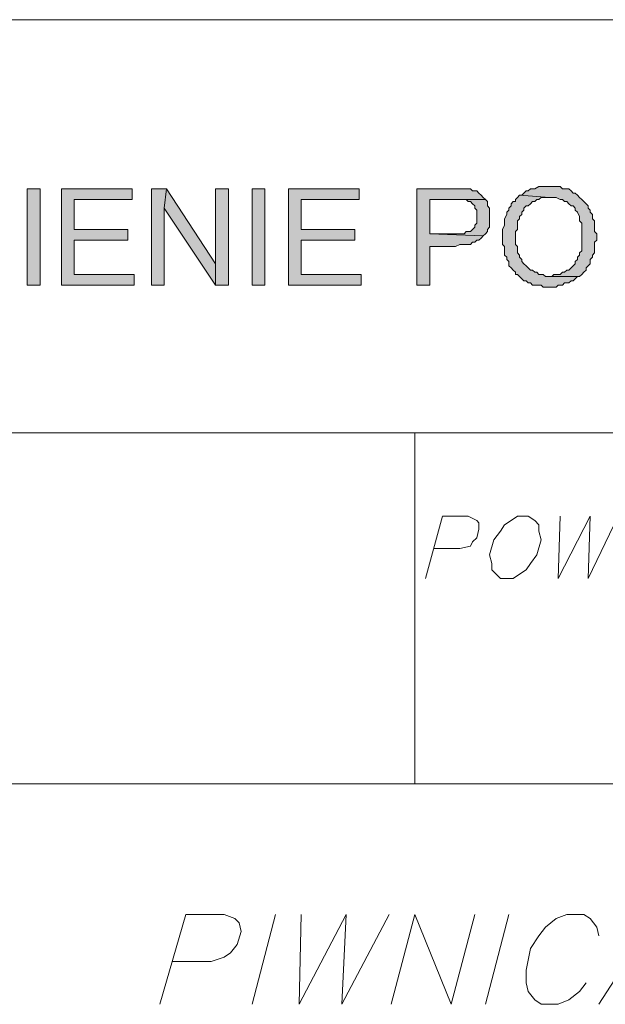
# Model space of a CAD drawing. Header units: inches. Extents: x 1504 to 12593, y -807 to 3183.
# Tile 266 of 271: x 7567 to 7683, y 2741 to 2935. Entities that reach past the tile are written whole.
import ezdxf

# ---------------------------------------------------------------- set-up
doc = ezdxf.new("R2010")
doc.units = ezdxf.units.IN
doc.header["$MEASUREMENT"] = 0
for name, color, linetype in [('at_Entity', 7, 'Continuous'), ('at_Rect', 7, 'Continuous'), ('at_Solid', 7, 'Continuous')]:
    doc.layers.add(name, color=color, linetype=linetype)

msp = doc.modelspace()

# ---------------------------------------------------------------- hatches: boundary and pattern name
at = {"layer": 'at_Solid', "lineweight": 15}
for points in [[(7571.23, 2882.63), (7571.23, 2901.64), (7568.7, 2901.64), (7568.7, 2882.63)], [(7589.39, 2901.63), (7575.45, 2901.63), (7575.45, 2882.63), (7589.82, 2882.63), (7589.82, 2884.74), (7577.99, 2884.74), (7577.99, 2891.5), (7588.55, 2891.5), (7588.55, 2893.61), (7577.99, 2893.61), (7577.99, 2899.53), (7589.39, 2899.53)], [(7596.15, 2901.63), (7593.19, 2901.63), (7593.19, 2882.63), (7595.73, 2882.63), (7595.73, 2897.84)], [(7596.15, 2901.63), (7595.73, 2897.84), (7605.87, 2882.63), (7605.87, 2886.85)], [(7608.4, 2901.63), (7605.87, 2901.63), (7605.87, 2882.63), (7608.4, 2882.63)], [(7615.58, 2882.63), (7615.58, 2901.64), (7613.05, 2901.64), (7613.05, 2882.63)], [(7634.17, 2901.63), (7620.23, 2901.63), (7620.23, 2882.63), (7634.59, 2882.63), (7634.59, 2884.74), (7622.76, 2884.74), (7622.76, 2891.5), (7633.32, 2891.5), (7633.32, 2893.61), (7622.76, 2893.61), (7622.76, 2899.53), (7634.17, 2899.53)], [(7652.75, 2901.63), (7645.57, 2901.63), (7645.57, 2882.63), (7648.11, 2882.63), (7648.11, 2890.23), (7653.18, 2890.23), (7654.02, 2890.66), (7656.13, 2890.66), (7656.55, 2891.07), (7656.98, 2891.07), (7657.4, 2891.5), (7657.82, 2891.5), (7658.25, 2891.92), (7658.67, 2892.34), (7648.11, 2892.76), (7648.11, 2899.53), (7659.09, 2899.53), (7658.67, 2899.94), (7658.25, 2900.37), (7657.82, 2900.79), (7657.4, 2901.21), (7656.55, 2901.21), (7656.13, 2901.63), (7653.18, 2901.63)], [(7671.76, 2902.06), (7669.65, 2902.06), (7668.81, 2901.63), (7667.96, 2901.63), (7667.54, 2901.21), (7667.11, 2901.21), (7666.69, 2900.79), (7666.27, 2900.37), (7665.85, 2900.37), (7671.76, 2899.94), (7673.03, 2899.94), (7673.87, 2899.53), (7674.3, 2899.53), (7674.72, 2899.1), (7675.14, 2899.1), (7675.56, 2898.68), (7675.99, 2898.25), (7676.41, 2898.25), (7676.83, 2897.84), (7676.83, 2897.41), (7677.25, 2896.99), (7677.67, 2896.14), (7677.67, 2895.3), (7678.1, 2894.88), (7678.1, 2889.39), (7677.67, 2888.97), (7677.67, 2888.54), (7677.25, 2888.12), (7677.25, 2887.69), (7676.83, 2887.27), (7676.83, 2886.85), (7676.41, 2886.43), (7675.99, 2886.01), (7675.56, 2885.58), (7675.14, 2885.58), (7674.72, 2885.16), (7674.3, 2885.16), (7673.87, 2884.74), (7672.61, 2884.74), (7672.18, 2884.32), (7671.76, 2884.32), (7677.67, 2884.32), (7678.1, 2884.74), (7678.52, 2885.16), (7678.94, 2885.58), (7678.94, 2886.01), (7679.36, 2886.43), (7679.79, 2886.85), (7679.79, 2887.69), (7680.21, 2888.12), (7680.21, 2888.54), (7680.63, 2888.97), (7680.63, 2891.07), (7681.05, 2891.5), (7681.05, 2892.76), (7680.63, 2893.19), (7680.63, 2895.3), (7680.21, 2895.72), (7680.21, 2896.57), (7679.79, 2896.99), (7679.79, 2897.41), (7679.36, 2897.84), (7679.36, 2898.25), (7678.94, 2898.68), (7678.52, 2899.1), (7678.1, 2899.53), (7677.67, 2899.94), (7677.25, 2900.37), (7676.83, 2900.79), (7676.41, 2900.79), (7675.99, 2901.21), (7675.56, 2901.63), (7674.3, 2901.63), (7673.87, 2902.06), (7672.18, 2902.06)], [(7659.09, 2899.53), (7652.75, 2899.53), (7655.29, 2899.53), (7655.71, 2899.1), (7656.13, 2899.1), (7656.55, 2898.68), (7656.98, 2898.25), (7656.98, 2897.84), (7657.4, 2897.41), (7657.4, 2894.88), (7656.98, 2894.45), (7656.98, 2894.03), (7656.55, 2893.61), (7656.13, 2893.19), (7655.29, 2893.19), (7654.87, 2892.76), (7648.11, 2892.76), (7658.67, 2892.34), (7659.09, 2892.76), (7659.51, 2893.19), (7659.51, 2893.61), (7659.93, 2894.03), (7659.93, 2896.14), (7659.93, 2897.84), (7659.51, 2898.25), (7659.51, 2899.1)], [(7665.85, 2900.37), (7665.43, 2899.94), (7665, 2899.53), (7665, 2899.1), (7664.58, 2899.1), (7664.16, 2898.68), (7664.16, 2898.25), (7663.74, 2897.84), (7663.74, 2897.41), (7663.31, 2896.99), (7663.31, 2896.57), (7662.89, 2895.72), (7662.89, 2894.45), (7662.47, 2893.61), (7662.47, 2891.92), (7662.47, 2890.66), (7662.89, 2890.23), (7662.89, 2888.54), (7663.31, 2888.12), (7663.31, 2887.69), (7663.74, 2887.27), (7663.74, 2886.43), (7664.16, 2886.01), (7664.58, 2885.58), (7665, 2885.16), (7665, 2884.74), (7665.43, 2884.74), (7665.85, 2884.32), (7666.27, 2883.89), (7666.69, 2883.47), (7667.11, 2883.47), (7667.54, 2883.05), (7667.96, 2883.05), (7668.38, 2882.63), (7670.07, 2882.63), (7670.49, 2882.2), (7673.03, 2882.2), (7673.45, 2882.63), (7674.3, 2882.63), (7674.72, 2883.05), (7675.56, 2883.05), (7675.99, 2883.47), (7676.41, 2883.47), (7676.83, 2883.89), (7677.25, 2884.32), (7677.67, 2884.32), (7670.92, 2884.32), (7670.49, 2884.74), (7669.65, 2884.74), (7669.23, 2885.16), (7668.81, 2885.16), (7668.38, 2885.58), (7667.96, 2885.58), (7667.54, 2886.01), (7667.11, 2886.43), (7666.69, 2886.85), (7666.27, 2887.27), (7666.27, 2887.69), (7665.85, 2888.12), (7665.85, 2888.54), (7665.43, 2888.97), (7665.43, 2890.23), (7665, 2890.66), (7665, 2893.19), (7665.43, 2893.61), (7665.43, 2895.3), (7665.85, 2895.72), (7665.85, 2896.14), (7666.27, 2896.57), (7666.27, 2896.99), (7666.69, 2897.41), (7666.69, 2897.84), (7667.11, 2898.25), (7667.54, 2898.25), (7667.96, 2898.68), (7668.38, 2899.1), (7668.81, 2899.1), (7669.23, 2899.53), (7669.65, 2899.53), (7670.07, 2899.94), (7671.76, 2899.94)]]:
    msp.add_hatch(color=7, dxfattribs=at).paths.add_polyline_path(points)

# ---------------------------------------------------------------- linework, layer by layer
at = {"layer": 'at_Entity', "color": 7, "lineweight": 15}
for p, q in [((7295.82, 2935.01), (7994.05, 2935.01)), ((7589.39, 2901.63), (7575.45, 2901.63)), ((7575.45, 2901.63), (7575.45, 2882.63)), ((7589.39, 2899.53), (7589.39, 2901.63)), ((7596.15, 2901.63), (7593.19, 2901.63)), ((7593.19, 2901.63), (7593.19, 2882.63)), ((7595.73, 2897.84), (7596.15, 2901.63)), ((7596.15, 2901.63), (7595.73, 2897.84)), ((7605.87, 2886.85), (7596.15, 2901.63)), ((7608.4, 2901.63), (7605.87, 2901.63)), ((7605.87, 2901.63), (7605.87, 2882.63)), ((7608.4, 2882.63), (7608.4, 2901.63)), ((7634.17, 2901.63), (7620.23, 2901.63)), ((7620.23, 2901.63), (7620.23, 2882.63)), ((7634.17, 2899.53), (7634.17, 2901.63)), ((7652.75, 2901.63), (7645.57, 2901.63)), ((7645.57, 2901.63), (7645.57, 2882.63)), ((7653.18, 2901.63), (7652.75, 2901.63)), ((7656.13, 2901.63), (7653.18, 2901.63)), ((7656.55, 2901.21), (7656.13, 2901.63)), ((7657.4, 2901.21), (7656.55, 2901.21)), ((7657.82, 2900.79), (7657.4, 2901.21)), ((7667.11, 2901.21), (7666.69, 2900.79)), ((7667.54, 2901.21), (7667.11, 2901.21)), ((7667.96, 2901.63), (7667.54, 2901.21)), ((7668.81, 2901.63), (7667.96, 2901.63)), ((7669.65, 2902.06), (7668.81, 2901.63)), ((7671.76, 2902.06), (7669.65, 2902.06)), ((7672.18, 2902.06), (7671.76, 2902.06)), ((7673.87, 2902.06), (7672.18, 2902.06)), ((7674.3, 2901.63), (7673.87, 2902.06)), ((7675.56, 2901.63), (7674.3, 2901.63)), ((7675.99, 2901.21), (7675.56, 2901.63)), ((7676.41, 2900.79), (7675.99, 2901.21)), ((7577.99, 2893.61), (7577.99, 2899.53)), ((7577.99, 2899.53), (7589.39, 2899.53)), ((7622.76, 2893.61), (7622.76, 2899.53)), ((7622.76, 2899.53), (7634.17, 2899.53)), ((7648.11, 2892.76), (7648.11, 2899.53)), ((7648.11, 2899.53), (7659.09, 2899.53)), ((7659.09, 2899.53), (7652.75, 2899.53)), ((7652.75, 2899.53), (7655.29, 2899.53)), ((7655.29, 2899.53), (7655.71, 2899.1)), ((7655.71, 2899.1), (7656.13, 2899.1)), ((7656.13, 2899.1), (7656.55, 2898.68)), ((7658.25, 2900.37), (7657.82, 2900.79)), ((7657.82, 2900.79), (7657.82, 2900.79)), ((7658.67, 2899.94), (7658.25, 2900.37)), ((7659.09, 2899.53), (7658.67, 2899.94)), ((7659.51, 2899.1), (7659.09, 2899.53)), ((7659.51, 2898.25), (7659.51, 2899.1)), ((7664.58, 2899.1), (7664.16, 2898.68)), ((7665, 2899.1), (7664.58, 2899.1)), ((7665.43, 2899.94), (7665, 2899.53)), ((7665, 2899.53), (7665, 2899.1)), ((7665.85, 2900.37), (7665.43, 2899.94)), ((7671.76, 2899.94), (7665.85, 2900.37)), ((7666.27, 2900.37), (7665.85, 2900.37)), ((7665.85, 2900.37), (7671.76, 2899.94)), ((7666.69, 2900.79), (7666.27, 2900.37)), ((7667.96, 2898.68), (7668.38, 2899.1)), ((7668.38, 2899.1), (7668.81, 2899.1)), ((7668.81, 2899.1), (7669.23, 2899.53)), ((7669.23, 2899.53), (7669.65, 2899.53)), ((7669.65, 2899.53), (7670.07, 2899.94)), ((7670.07, 2899.94), (7671.76, 2899.94)), ((7671.76, 2899.94), (7673.03, 2899.94)), ((7673.03, 2899.94), (7673.87, 2899.53)), ((7673.87, 2899.53), (7674.3, 2899.53)), ((7674.3, 2899.53), (7674.72, 2899.1)), ((7674.72, 2899.1), (7675.14, 2899.1)), ((7675.14, 2899.1), (7675.56, 2898.68)), ((7676.83, 2900.79), (7676.41, 2900.79)), ((7677.25, 2900.37), (7676.83, 2900.79)), ((7677.67, 2899.94), (7677.25, 2900.37)), ((7678.1, 2899.53), (7677.67, 2899.94)), ((7678.52, 2899.1), (7678.1, 2899.53)), ((7678.94, 2898.68), (7678.52, 2899.1)), ((7595.73, 2882.63), (7595.73, 2897.84)), ((7595.73, 2897.84), (7605.87, 2882.63)), ((7656.55, 2898.68), (7656.98, 2898.25)), ((7656.98, 2898.25), (7656.98, 2897.84)), ((7656.98, 2897.84), (7657.4, 2897.41)), ((7657.4, 2897.41), (7657.4, 2894.88)), ((7659.93, 2897.84), (7659.51, 2898.25)), ((7659.93, 2896.14), (7659.93, 2897.84)), ((7663.74, 2897.41), (7663.31, 2896.99)), ((7664.16, 2898.25), (7663.74, 2897.84)), ((7663.74, 2897.84), (7663.74, 2897.41)), ((7664.16, 2898.68), (7664.16, 2898.25)), ((7666.27, 2896.99), (7666.69, 2897.41)), ((7666.69, 2897.84), (7667.11, 2898.25)), ((7666.69, 2897.41), (7666.69, 2897.84)), ((7667.11, 2898.25), (7667.54, 2898.25)), ((7667.54, 2898.25), (7667.96, 2898.68)), ((7675.56, 2898.68), (7675.99, 2898.25)), ((7675.99, 2898.25), (7676.41, 2898.25)), ((7676.41, 2898.25), (7676.83, 2897.84)), ((7676.83, 2897.84), (7676.83, 2897.41)), ((7676.83, 2897.41), (7677.25, 2896.99)), ((7679.36, 2898.25), (7678.94, 2898.68)), ((7679.36, 2897.84), (7679.36, 2898.25)), ((7679.79, 2897.41), (7679.36, 2897.84)), ((7679.79, 2896.99), (7679.79, 2897.41)), ((7679.79, 2897.41), (7679.79, 2897.41)), ((7659.93, 2894.03), (7659.93, 2896.14)), ((7663.31, 2896.57), (7662.89, 2895.72)), ((7662.89, 2895.72), (7662.89, 2894.45)), ((7663.31, 2896.99), (7663.31, 2896.57)), ((7665.43, 2895.3), (7665.85, 2895.72)), ((7665.43, 2893.61), (7665.43, 2895.3)), ((7665.85, 2896.14), (7666.27, 2896.57)), ((7665.85, 2895.72), (7665.85, 2896.14)), ((7666.27, 2896.57), (7666.27, 2896.99)), ((7677.25, 2896.99), (7677.67, 2896.14)), ((7677.67, 2896.14), (7677.67, 2895.3)), ((7677.67, 2895.3), (7678.1, 2894.88)), ((7680.21, 2896.57), (7679.79, 2896.99)), ((7680.21, 2895.72), (7680.21, 2896.57)), ((7680.63, 2895.3), (7680.21, 2895.72)), ((7680.63, 2893.19), (7680.63, 2895.3)), ((7588.55, 2893.61), (7577.99, 2893.61)), ((7588.55, 2891.5), (7588.55, 2893.61)), ((7633.32, 2893.61), (7622.76, 2893.61)), ((7633.32, 2891.5), (7633.32, 2893.61)), ((7656.55, 2893.61), (7656.13, 2893.19)), ((7656.98, 2894.03), (7656.55, 2893.61)), ((7656.55, 2893.61), (7656.55, 2893.61)), ((7657.4, 2894.88), (7656.98, 2894.45)), ((7656.98, 2894.45), (7656.98, 2894.03)), ((7659.51, 2893.61), (7659.93, 2894.03)), ((7659.51, 2893.19), (7659.51, 2893.61)), ((7662.89, 2894.45), (7662.47, 2893.61)), ((7662.47, 2893.61), (7662.47, 2891.92)), ((7665, 2893.19), (7665.43, 2893.61)), ((7678.1, 2894.88), (7678.1, 2889.39)), ((7577.99, 2884.74), (7577.99, 2891.5)), ((7577.99, 2891.5), (7588.55, 2891.5)), ((7622.76, 2884.74), (7622.76, 2891.5)), ((7622.76, 2891.5), (7633.32, 2891.5)), ((7654.87, 2892.76), (7648.11, 2892.76)), ((7648.11, 2892.76), (7658.67, 2892.34)), ((7658.67, 2892.34), (7648.11, 2892.76)), ((7655.29, 2893.19), (7654.87, 2892.76)), ((7656.13, 2893.19), (7655.29, 2893.19)), ((7656.98, 2891.07), (7657.4, 2891.5)), ((7657.4, 2891.5), (7657.82, 2891.5)), ((7657.82, 2891.5), (7658.25, 2891.92)), ((7658.25, 2891.92), (7658.67, 2892.34)), ((7658.67, 2892.34), (7659.09, 2892.76)), ((7658.67, 2892.34), (7658.67, 2892.34)), ((7659.09, 2892.76), (7659.51, 2893.19)), ((7662.47, 2891.92), (7662.47, 2890.66)), ((7665, 2890.66), (7665, 2893.19)), ((7681.05, 2892.76), (7680.63, 2893.19)), ((7680.63, 2891.07), (7681.05, 2891.5)), ((7681.05, 2891.5), (7681.05, 2892.76)), ((7648.11, 2882.63), (7648.11, 2890.23)), ((7648.11, 2890.23), (7653.18, 2890.23)), ((7653.18, 2890.23), (7654.02, 2890.66)), ((7654.02, 2890.66), (7656.13, 2890.66)), ((7656.13, 2890.66), (7656.55, 2891.07)), ((7656.55, 2891.07), (7656.98, 2891.07)), ((7662.47, 2890.66), (7662.89, 2890.23)), ((7662.89, 2890.23), (7662.89, 2888.54)), ((7665.43, 2890.23), (7665, 2890.66)), ((7665.43, 2888.97), (7665.43, 2890.23)), ((7678.1, 2889.39), (7677.67, 2888.97)), ((7680.63, 2888.97), (7680.63, 2891.07)), ((7662.89, 2888.54), (7663.31, 2888.12)), ((7663.31, 2888.12), (7663.31, 2887.69)), ((7663.31, 2887.69), (7663.74, 2887.27)), ((7665.85, 2888.54), (7665.43, 2888.97)), ((7665.85, 2888.12), (7665.85, 2888.54)), ((7666.27, 2887.69), (7665.85, 2888.12)), ((7666.27, 2887.27), (7666.27, 2887.69)), ((7677.25, 2887.69), (7676.83, 2887.27)), ((7677.67, 2888.54), (7677.25, 2888.12)), ((7677.25, 2888.12), (7677.25, 2887.69)), ((7677.67, 2888.97), (7677.67, 2888.54)), ((7679.79, 2887.69), (7680.21, 2888.12)), ((7679.79, 2886.85), (7679.79, 2887.69)), ((7680.21, 2888.54), (7680.63, 2888.97)), ((7680.21, 2888.12), (7680.21, 2888.54)), ((7605.87, 2882.63), (7605.87, 2886.85)), ((7663.74, 2887.27), (7663.74, 2886.43)), ((7663.74, 2886.43), (7664.16, 2886.01)), ((7664.16, 2886.01), (7664.58, 2885.58)), ((7664.58, 2885.58), (7665, 2885.16)), ((7666.69, 2886.85), (7666.27, 2887.27)), ((7667.11, 2886.43), (7666.69, 2886.85)), ((7667.54, 2886.01), (7667.11, 2886.43)), ((7667.11, 2886.43), (7667.11, 2886.43)), ((7667.96, 2885.58), (7667.54, 2886.01)), ((7668.38, 2885.58), (7667.96, 2885.58)), ((7668.81, 2885.16), (7668.38, 2885.58)), ((7675.14, 2885.58), (7674.72, 2885.16)), ((7675.56, 2885.58), (7675.14, 2885.58)), ((7675.99, 2886.01), (7675.56, 2885.58)), ((7676.41, 2886.43), (7675.99, 2886.01)), ((7676.83, 2886.85), (7676.41, 2886.43)), ((7676.41, 2886.43), (7676.41, 2886.43)), ((7676.83, 2887.27), (7676.83, 2886.85)), ((7678.52, 2885.16), (7678.94, 2885.58)), ((7678.94, 2886.01), (7679.36, 2886.43)), ((7678.94, 2885.58), (7678.94, 2886.01)), ((7679.36, 2886.43), (7679.79, 2886.85)), ((7589.82, 2884.74), (7577.99, 2884.74)), ((7589.82, 2882.63), (7589.82, 2884.74)), ((7634.59, 2884.74), (7622.76, 2884.74)), ((7634.59, 2882.63), (7634.59, 2884.74)), ((7665, 2885.16), (7665, 2884.74)), ((7665, 2884.74), (7665.43, 2884.74)), ((7665.43, 2884.74), (7665.85, 2884.32)), ((7665.85, 2884.32), (7666.27, 2883.89)), ((7666.27, 2883.89), (7666.69, 2883.47)), ((7669.23, 2885.16), (7668.81, 2885.16)), ((7669.65, 2884.74), (7669.23, 2885.16)), ((7670.49, 2884.74), (7669.65, 2884.74)), ((7670.92, 2884.32), (7670.49, 2884.74)), ((7677.67, 2884.32), (7670.92, 2884.32)), ((7672.18, 2884.32), (7671.76, 2884.32)), ((7671.76, 2884.32), (7677.67, 2884.32)), ((7672.61, 2884.74), (7672.18, 2884.32)), ((7673.87, 2884.74), (7672.61, 2884.74)), ((7674.3, 2885.16), (7673.87, 2884.74)), ((7674.72, 2885.16), (7674.3, 2885.16)), ((7676.41, 2883.47), (7676.83, 2883.89)), ((7676.83, 2883.89), (7677.25, 2884.32)), ((7677.25, 2884.32), (7677.67, 2884.32)), ((7677.67, 2884.32), (7678.1, 2884.74)), ((7678.1, 2884.74), (7678.52, 2885.16)), ((7575.45, 2882.63), (7589.82, 2882.63)), ((7593.19, 2882.63), (7595.73, 2882.63)), ((7605.87, 2882.63), (7608.4, 2882.63)), ((7620.23, 2882.63), (7634.59, 2882.63)), ((7645.57, 2882.63), (7648.11, 2882.63)), ((7666.69, 2883.47), (7667.11, 2883.47)), ((7667.11, 2883.47), (7667.54, 2883.05)), ((7667.54, 2883.05), (7667.96, 2883.05)), ((7667.96, 2883.05), (7668.38, 2882.63)), ((7668.38, 2882.63), (7670.07, 2882.63)), ((7670.07, 2882.63), (7670.49, 2882.2)), ((7670.49, 2882.2), (7673.03, 2882.2)), ((7673.03, 2882.2), (7673.45, 2882.63)), ((7673.45, 2882.63), (7674.3, 2882.63)), ((7674.3, 2882.63), (7674.72, 2883.05)), ((7674.72, 2883.05), (7675.56, 2883.05)), ((7675.56, 2883.05), (7675.99, 2883.47)), ((7675.99, 2883.47), (7676.41, 2883.47)), ((7295.82, 2853.48), (7994.05, 2853.48)), ((7645.15, 2853.48), (7645.15, 2784.21)), ((7647.26, 2824.76), (7650.64, 2837.01)), ((7650.64, 2837.01), (7655.71, 2837.01)), ((7655.71, 2837.01), (7657.4, 2836.16)), ((7665.43, 2837.01), (7664.16, 2836.16)), ((7667.54, 2837.01), (7665.43, 2837.01)), ((7668.81, 2836.16), (7667.54, 2837.01)), ((7673.87, 2837.01), (7673.45, 2824.76)), ((7673.45, 2824.76), (7679.79, 2837.01)), ((7679.79, 2837.01), (7679.36, 2824.76)), ((7679.36, 2824.76), (7685.28, 2837.01)), ((7657.4, 2836.16), (7657.82, 2835.74)), ((7657.82, 2835.74), (7657.82, 2834.47)), ((7662.89, 2835.32), (7662.05, 2834.05)), ((7664.16, 2836.16), (7662.89, 2835.32)), ((7669.65, 2835.32), (7668.81, 2836.16)), ((7669.65, 2834.05), (7669.65, 2835.32)), ((7657.82, 2834.47), (7657.4, 2832.78)), ((7662.05, 2834.05), (7660.78, 2832.36)), ((7670.07, 2832.36), (7669.65, 2834.05)), ((7656.13, 2831.1), (7654.02, 2830.67)), ((7656.55, 2831.94), (7656.13, 2831.1)), ((7657.4, 2832.78), (7656.55, 2831.94)), ((7660.78, 2832.36), (7659.93, 2829.41)), ((7669.23, 2829.41), (7670.07, 2832.36)), ((7654.02, 2830.67), (7648.95, 2830.67)), ((7659.93, 2829.41), (7660.36, 2827.72)), ((7667.96, 2827.72), (7669.23, 2829.41)), ((7660.36, 2827.72), (7660.36, 2826.45)), ((7667.11, 2826.45), (7667.96, 2827.72)), ((7660.36, 2826.45), (7661.2, 2825.6)), ((7661.2, 2825.6), (7662.05, 2824.76)), ((7664.58, 2824.76), (7665.85, 2825.6)), ((7665.85, 2825.6), (7667.11, 2826.45)), ((7662.05, 2824.76), (7664.58, 2824.76)), ((7295.82, 2784.21), (7994.05, 2784.21))]:
    msp.add_line(p, q, dxfattribs=at)
at = {"layer": 'at_Entity', "color": 6, "lineweight": 15}
for p, q in [((7594.88, 2740.7), (7599.96, 2758.44)), ((7599.96, 2758.44), (7607.56, 2758.44)), ((7607.56, 2758.44), (7609.67, 2757.6)), ((7609.67, 2757.6), (7610.52, 2756.75)), ((7617.7, 2758.44), (7613.05, 2740.7)), ((7622.76, 2758.44), (7622.34, 2740.7)), ((7622.34, 2740.7), (7631.63, 2758.44)), ((7631.63, 2758.44), (7630.79, 2740.7)), ((7630.79, 2740.7), (7640.08, 2758.44)), ((7640.51, 2740.7), (7645.15, 2758.44)), ((7645.15, 2758.44), (7652.33, 2740.7)), ((7652.33, 2740.7), (7656.98, 2758.44)), ((7663.74, 2758.44), (7659.09, 2740.7)), ((7673.03, 2757.6), (7670.92, 2755.91)), ((7675.14, 2758.44), (7673.03, 2757.6)), ((7678.52, 2758.44), (7675.14, 2758.44)), ((7679.79, 2757.6), (7678.52, 2758.44)), ((7681.05, 2755.91), (7679.79, 2757.6)), ((7681.48, 2740.7), (7692.88, 2758.44)), ((7610.52, 2756.75), (7610.93, 2755.06)), ((7670.92, 2755.91), (7669.65, 2754.22)), ((7681.48, 2754.22), (7681.05, 2755.91)), ((7610.93, 2755.06), (7610.09, 2752.53)), ((7669.65, 2754.22), (7667.96, 2751.68)), ((7610.09, 2752.53), (7608.83, 2750.84)), ((7667.96, 2751.68), (7667.11, 2747.46)), ((7607.56, 2749.99), (7605.02, 2749.15)), ((7608.83, 2750.84), (7607.56, 2749.99)), ((7605.02, 2749.15), (7597.42, 2749.15)), ((7667.11, 2747.46), (7667.11, 2744.93)), ((7667.11, 2744.93), (7667.54, 2743.24)), ((7677.67, 2743.24), (7678.94, 2744.93)), ((7667.54, 2743.24), (7668.81, 2741.55)), ((7675.56, 2741.55), (7677.67, 2743.24)), ((7668.81, 2741.55), (7670.07, 2740.7)), ((7670.07, 2740.7), (7673.45, 2740.7)), ((7673.45, 2740.7), (7675.56, 2741.55))]:
    msp.add_line(p, q, dxfattribs=at)
at = {"layer": 'at_Rect', "color": 7, "lineweight": 15}
for p, q in [((7568.7, 2901.64), (7571.23, 2901.64)), ((7568.7, 2901.64), (7568.7, 2882.63)), ((7571.23, 2882.63), (7571.23, 2901.64)), ((7613.05, 2901.64), (7615.58, 2901.64)), ((7613.05, 2901.64), (7613.05, 2882.63)), ((7615.58, 2882.63), (7615.58, 2901.64)), ((7571.23, 2882.63), (7568.7, 2882.63)), ((7615.58, 2882.63), (7613.05, 2882.63))]:
    msp.add_line(p, q, dxfattribs=at)

doc.saveas('drawing.dxf')
